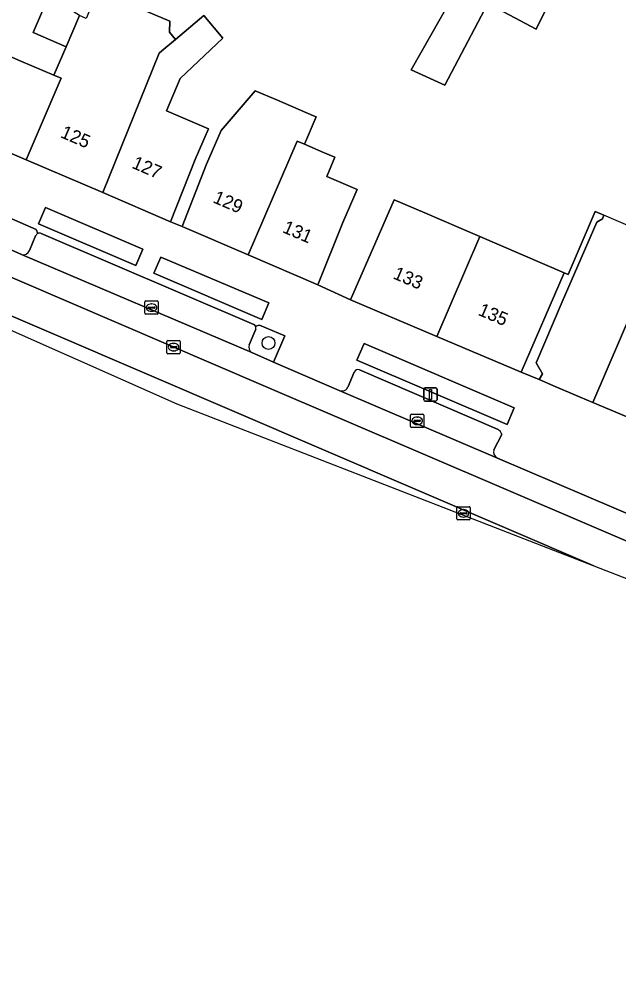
# Model space of a CAD drawing. Extents: x 161771 to 163125, y 382475 to 383179.
# Drawn here: x 162240.9 to 162286.2, y 382568 to 382640.2 of the extents above; entities that cross this region are included whole.
import ezdxf

# ---------------------------------------------------------------- set-up
doc = ezdxf.new("R2010")
doc.units = 0
for name, color, linetype in [('IMGEO_Boom', 7, 'Continuous'), ('IMGEO_Erf', 7, 'Continuous'), ('IMGEO_Groenvoorziening', 7, 'Continuous'), ('IMGEO_Kolk', 7, 'Continuous'), ('IMGEO_Lichtmast', 7, 'Continuous'), ('IMGEO_Pand', 7, 'Continuous'), ('IMGEO_Pand_nummerreeks', 7, 'Continuous'), ('IMGEO_Pand_overbouw', 7, 'Continuous'), ('IMGEO_Parkeervlak_open', 7, 'Continuous'), ('IMGEO_Rijbaan_lokaal_gesloten', 7, 'Continuous'), ('IMGEO_Rijbaan_lokaal_open', 7, 'Continuous'), ('IMGEO_Voetpad_open', 7, 'Continuous')]:
    doc.layers.add(name, color=color, linetype=linetype)

msp = doc.modelspace()

# ---------------------------------------------------------------- linework, layer by layer
at = {"layer": 'IMGEO_Boom'}
msp.add_circle((162259.765, 382615.7), 0.489, dxfattribs=at)
at = {"layer": 'IMGEO_Erf'}
for points in [[(162281.873, 382643.286), (162279.97, 382639.402), (162276.316, 382641.335), (162273.075, 382635.184), (162270.528, 382636.341), (162273.461, 382641.465)], [(162233.212, 382640.369), (162238.585, 382638.062), (162241.071, 382636.995), (162243.557, 382635.928), (162244.479, 382638.076), (162241.991, 382639.144), (162243.188, 382641.933)], [(162247.788, 382641.95), (162252.313, 382640.007), (162252.279, 382639.185), (162252.747, 382638.63), (162254.888, 382640.436), (162256.327, 382638.731), (162253.104, 382635.691), (162252.053, 382633.244), (162255.226, 382631.889), (162254.802, 382630.896), (162254.232, 382629.561), (162252.373, 382624.853), (162253.244, 382624.498), (162255.092, 382629.216), (162256.18, 382631.751), (162258.752, 382634.758), (162260.442, 382634.034), (162263.173, 382632.864), (162263.375, 382632.777), (162262.489, 382630.711), (162263.925, 382630.096), (162264.783, 382629.728), (162264.166, 382628.289), (162266.459, 382627.307), (162265.382, 382624.798), (162263.483, 382620.093), (162265.952, 382618.963), (162268.049, 382623.747), (162269.242, 382626.525), (162271.557, 382625.531), (162274.141, 382624.422), (162275.73, 382623.74), (162282.084, 382621.012), (162282.394, 382620.879), (162284.437, 382625.637), (162285.089, 382625.356), (162284.971, 382625.081), (162284.556, 382624.839), (162281.95, 382618.8), (162279.969, 382614.209), (162280.459, 382613.36), (162280.2, 382612.94), (162281.236, 382612.499), (162283.306, 382611.617), (162284.254, 382611.213), (162289.511, 382623.447)]]:
    msp.add_lwpolyline(points, dxfattribs=at)
at = {"layer": 'IMGEO_Groenvoorziening'}
for points in [[(162242.215, 382624.284), (162238.806, 382625.763), (162238.491, 382625.638)], [(162242.348, 382623.966), (162242.215, 382624.284)], [(162238.267, 382623.636), (162241.114, 382622.392)], [(162241.718, 382622.679), (162242.18, 382623.805)], [(162261.001, 382616.241), (162259.085, 382617.059), (162258.78, 382616.974)], [(162258.796, 382616.734), (162258.296, 382615.571)], [(162258.513, 382614.973), (162260.13, 382614.258), (162261.001, 382616.241)]]:
    msp.add_lwpolyline(points, dxfattribs=at)
for points in [[(162249.739, 382621.55), (162250.269, 382622.783), (162242.928, 382625.929), (162242.396, 382624.695)], [(162259.27, 382617.486), (162259.786, 382618.723), (162251.642, 382622.184), (162251.113, 382620.967)], [(162277.787, 382609.554), (162278.315, 382610.814), (162266.989, 382615.653), (162266.423, 382614.409)]]:
    msp.add_lwpolyline(points, close=True, dxfattribs=at)
for centre, radius, start, end in [((162242.474, 382623.667), 0.325, 112.77534, 154.78691), ((162241.258, 382622.868), 0.497, 253.15651, 337.6744), ((162258.535, 382616.837), 0.281, 338.44118, 29.18697), ((162258.768, 382615.404), 0.5, 160.47609, 239.41317)]:
    msp.add_arc(centre, radius, start, end, dxfattribs=at)
at = {"layer": 'IMGEO_Kolk'}
for p, q in [((162250.436, 382617.948), (162250.436, 382618.8)), ((162250.511, 382618.874), (162251.363, 382618.874)), ((162250.695, 382618.368), (162250.695, 382618.38)), ((162251.133, 382618.331), (162250.735, 382618.331)), ((162250.738, 382618.417), (162251.136, 382618.417)), ((162250.924, 382618.654), (162250.949, 382618.654)), ((162251.179, 382618.38), (162251.179, 382618.368)), ((162251.437, 382618.8), (162251.437, 382617.948)), ((162251.363, 382617.874), (162250.511, 382617.874)), ((162250.947, 382618.094), (162250.922, 382618.094)), ((162252.095, 382614.965), (162252.095, 382615.817)), ((162252.17, 382615.891), (162253.022, 382615.891)), ((162252.354, 382615.385), (162252.354, 382615.397)), ((162252.397, 382615.434), (162252.795, 382615.434)), ((162252.583, 382615.671), (162252.608, 382615.671)), ((162252.838, 382615.397), (162252.838, 382615.385)), ((162253.096, 382615.817), (162253.096, 382614.965)), ((162253.022, 382614.891), (162252.17, 382614.891)), ((162252.792, 382615.348), (162252.394, 382615.348)), ((162252.606, 382615.111), (162252.581, 382615.111)), ((162270.49, 382609.399), (162270.49, 382610.251)), ((162270.565, 382610.325), (162271.417, 382610.325)), ((162270.749, 382609.819), (162270.749, 382609.831)), ((162271.187, 382609.782), (162270.789, 382609.782)), ((162270.792, 382609.868), (162271.19, 382609.868)), ((162270.978, 382610.105), (162271.003, 382610.105)), ((162271.233, 382609.831), (162271.233, 382609.819)), ((162271.491, 382610.251), (162271.491, 382609.399)), ((162271.417, 382609.325), (162270.565, 382609.325)), ((162271.001, 382609.545), (162270.976, 382609.545)), ((162273.989, 382602.411), (162273.989, 382603.263)), ((162274.064, 382603.337), (162274.916, 382603.337)), ((162274.477, 382603.117), (162274.502, 382603.117)), ((162274.99, 382603.263), (162274.99, 382602.411)), ((162274.248, 382602.831), (162274.248, 382602.843)), ((162274.686, 382602.794), (162274.288, 382602.794)), ((162274.291, 382602.88), (162274.689, 382602.88)), ((162274.5, 382602.557), (162274.475, 382602.557)), ((162274.732, 382602.843), (162274.732, 382602.831)), ((162274.916, 382602.337), (162274.064, 382602.337))]:
    msp.add_line(p, q, dxfattribs=at)
for points in [[(162250.436, 382617.948), (162250.436, 382618.8)], [(162250.511, 382618.874), (162251.363, 382618.874)], [(162251.437, 382618.8), (162251.437, 382617.948)], [(162251.363, 382617.874), (162250.511, 382617.874)], [(162252.095, 382614.965), (162252.095, 382615.817)], [(162252.17, 382615.891), (162253.022, 382615.891)], [(162253.096, 382615.817), (162253.096, 382614.965)], [(162253.022, 382614.891), (162252.17, 382614.891)], [(162270.49, 382609.399), (162270.49, 382610.251)], [(162270.565, 382610.325), (162271.417, 382610.325)], [(162271.491, 382610.251), (162271.491, 382609.399)], [(162271.417, 382609.325), (162270.565, 382609.325)], [(162273.989, 382602.411), (162273.989, 382603.263)], [(162274.064, 382603.337), (162274.916, 382603.337)], [(162274.99, 382603.263), (162274.99, 382602.411)], [(162274.916, 382602.337), (162274.064, 382602.337)]]:
    msp.add_lwpolyline(points, dxfattribs=at)
for centre, radius, start, end in [((162250.513, 382618.798), 0.0765, 91.55205, 178.44795), ((162250.513, 382618.798), 0.0765, 91.55205, 178.44795), ((162250.735, 382618.377), 0.0403, 85.87752, 175.75265), ((162250.732, 382618.367), 0.0366, 178.93798, 274.71019), ((162251.136, 382618.374), 0.043, 264.86636, 352.45326), ((162251.14, 382618.379), 0.0386, 1.73085, 96.63898), ((162251.361, 382618.798), 0.0765, 1.55205, 88.44795), ((162251.361, 382618.798), 0.0765, 1.55205, 88.44795), ((162250.513, 382617.95), 0.0765, 181.55205, 268.44795), ((162250.513, 382617.95), 0.0765, 181.55205, 268.44795), ((162251.361, 382617.95), 0.0765, 271.55205, 358.44795), ((162251.361, 382617.95), 0.0765, 271.55205, 358.44795), ((162252.172, 382615.815), 0.0765, 91.55205, 178.44795), ((162252.172, 382615.815), 0.0765, 91.55205, 178.44795), ((162252.394, 382615.394), 0.0403, 85.87752, 175.75265), ((162252.391, 382615.384), 0.0366, 178.93798, 274.71019), ((162252.795, 382615.391), 0.043, 264.86636, 352.45326), ((162252.799, 382615.396), 0.0386, 1.73085, 96.63898), ((162253.02, 382615.815), 0.0765, 1.55205, 88.44795), ((162253.02, 382615.815), 0.0765, 1.55205, 88.44795), ((162252.172, 382614.967), 0.0765, 181.55205, 268.44795), ((162252.172, 382614.967), 0.0765, 181.55205, 268.44795), ((162253.02, 382614.967), 0.0765, 271.55205, 358.44795), ((162253.02, 382614.967), 0.0765, 271.55205, 358.44795), ((162270.567, 382610.249), 0.0765, 91.55205, 178.44795), ((162270.567, 382610.249), 0.0765, 91.55205, 178.44795), ((162270.789, 382609.828), 0.0403, 85.87752, 175.75265), ((162270.786, 382609.818), 0.0366, 178.93798, 274.71019), ((162271.19, 382609.825), 0.043, 264.86636, 352.45326), ((162271.194, 382609.83), 0.0386, 1.73085, 96.63898), ((162271.415, 382610.249), 0.0765, 1.55205, 88.44795), ((162271.415, 382610.249), 0.0765, 1.55205, 88.44795), ((162270.567, 382609.401), 0.0765, 181.55205, 268.44795), ((162270.567, 382609.401), 0.0765, 181.55205, 268.44795), ((162271.415, 382609.401), 0.0765, 271.55205, 358.44795), ((162271.415, 382609.401), 0.0765, 271.55205, 358.44795), ((162274.066, 382603.261), 0.0765, 91.55205, 178.44795), ((162274.066, 382603.261), 0.0765, 91.55205, 178.44795), ((162274.914, 382603.261), 0.0765, 1.55205, 88.44795), ((162274.914, 382603.261), 0.0765, 1.55205, 88.44795), ((162274.066, 382602.413), 0.0765, 181.55205, 268.44795), ((162274.066, 382602.413), 0.0765, 181.55205, 268.44795), ((162274.288, 382602.84), 0.0403, 85.87752, 175.75265), ((162274.285, 382602.83), 0.0366, 178.93798, 274.71019), ((162274.689, 382602.837), 0.043, 264.86636, 352.45326), ((162274.693, 382602.842), 0.0386, 1.73085, 96.63898), ((162274.914, 382602.413), 0.0765, 271.55205, 358.44795), ((162274.914, 382602.413), 0.0765, 271.55205, 358.44795)]:
    msp.add_arc(centre, radius, start, end, dxfattribs=at)
for centre, major_axis, ratio, start_param, end_param in [((162250.923, 382618.374), (-0.387, 0.002), 0.722429, 4.712389, 7.853982), ((162250.948, 382618.374), (-0.39, 0.002), 0.717154, 1.570796, 4.712389), ((162252.582, 382615.391), (-0.387, 0.002), 0.722429, 4.712389, 7.853982), ((162252.607, 382615.391), (-0.39, 0.002), 0.717154, 1.570796, 4.712389), ((162270.977, 382609.825), (-0.387, 0.002), 0.722429, 4.712389, 7.853982), ((162271.002, 382609.825), (-0.39, 0.002), 0.717154, 1.570796, 4.712389), ((162274.476, 382602.837), (-0.387, 0.002), 0.722429, 4.712389, 7.853982), ((162274.501, 382602.837), (-0.39, 0.002), 0.717154, 1.570796, 4.712389)]:
    msp.add_ellipse(centre, major_axis=major_axis, ratio=ratio, start_param=start_param, end_param=end_param, dxfattribs=at)
at = {"layer": 'IMGEO_Lichtmast'}
for p, q in [((162271.499, 382611.418), (162271.499, 382612.218)), ((162271.499, 382612.218), (162271.499, 382611.418)), ((162271.599, 382612.318), (162272.389, 382612.318)), ((162272.389, 382612.318), (162271.599, 382612.318)), ((162272.489, 382612.218), (162272.489, 382611.418)), ((162272.489, 382611.418), (162272.489, 382612.218)), ((162272.389, 382611.318), (162271.599, 382611.318)), ((162271.599, 382611.318), (162272.389, 382611.318))]:
    msp.add_line(p, q, dxfattribs=at)
msp.add_lwpolyline([(162271.919, 382612.193), (162272.069, 382612.193), (162272.069, 382611.443), (162271.919, 382611.443), (162271.919, 382612.193)], dxfattribs=at)
for centre, start, end in [((162271.599, 382612.218), 90, 180), ((162271.599, 382612.218), 90, 180), ((162272.389, 382612.218), 0, 90), ((162272.389, 382612.218), 360, 90), ((162271.599, 382611.418), 180, 270), ((162271.599, 382611.418), 180, 270), ((162272.389, 382611.418), 270, 0), ((162272.389, 382611.418), 270, 0)]:
    msp.add_arc(centre, 0.1, start, end, dxfattribs=at)
at = {"layer": 'IMGEO_Pand'}
for points in [[(162273.461, 382641.465), (162270.528, 382636.341), (162273.075, 382635.184), (162276.316, 382641.335), (162279.97, 382639.402), (162281.873, 382643.286), (162280.164, 382644.016), (162276.281, 382645.674), (162275.951, 382645.815), (162274.067, 382642.524)], [(162251.518, 382637.593), (162251.714, 382637.758), (162252.747, 382638.63), (162252.279, 382639.185), (162252.313, 382640.007), (162247.788, 382641.95), (162246.537, 382641.466), (162245.999, 382640.212), (162245.49, 382640.43), (162244.479, 382638.076), (162243.557, 382635.928), (162244.1, 382635.695), (162241.457, 382629.541), (162247.257, 382627.071)], [(162245.49, 382640.43), (162243.188, 382641.933), (162241.991, 382639.144), (162244.479, 382638.076)], [(162252.053, 382633.244), (162253.104, 382635.691), (162256.327, 382638.731), (162254.888, 382640.436), (162252.747, 382638.63), (162251.714, 382637.758), (162251.518, 382637.593), (162247.257, 382627.071), (162252.373, 382624.853), (162254.232, 382629.561), (162254.802, 382630.896), (162255.226, 382631.889)], [(162244.1, 382635.695), (162243.557, 382635.928), (162241.071, 382636.995), (162238.585, 382638.062), (162235.937, 382631.893), (162241.457, 382629.541)], [(162261.928, 382630.951), (162262.489, 382630.711), (162263.375, 382632.777), (162263.173, 382632.864), (162260.442, 382634.034), (162258.752, 382634.758), (162256.18, 382631.751), (162255.092, 382629.216), (162253.244, 382624.498), (162258.238, 382622.35)], [(162266.459, 382627.307), (162264.166, 382628.289), (162264.783, 382629.728), (162263.925, 382630.096), (162262.489, 382630.711), (162261.928, 382630.951), (162258.238, 382622.35), (162263.483, 382620.093), (162265.382, 382624.798)], [(162320.101, 382616.097), (162314.228, 382618.615), (162312.143, 382613.751), (162292.459, 382622.19), (162294.111, 382626.044), (162291.175, 382627.303), (162289.511, 382623.447), (162284.254, 382611.213), (162286.762, 382610.146), (162288.83, 382609.267), (162292.279, 382607.8), (162294.365, 382606.912), (162297.808, 382605.447), (162299.876, 382604.565), (162303.325, 382603.093), (162305.395, 382602.21), (162308.846, 382600.737), (162310.913, 382599.855), (162312.902, 382599.006), (162313.172, 382599.641)], [(162275.73, 382623.74), (162274.141, 382624.422), (162271.557, 382625.531), (162269.242, 382626.525), (162268.049, 382623.747), (162265.952, 382618.963), (162272.483, 382616.202)], [(162284.556, 382624.839), (162284.971, 382625.081), (162285.089, 382625.356), (162284.437, 382625.637), (162282.394, 382620.879), (162282.084, 382621.012), (162278.852, 382613.51), (162280.2, 382612.94), (162280.459, 382613.36), (162279.969, 382614.209), (162281.95, 382618.8)], [(162282.084, 382621.012), (162275.73, 382623.74), (162272.483, 382616.202), (162278.852, 382613.51)]]:
    msp.add_lwpolyline(points, close=True, dxfattribs=at)
at = {"layer": 'IMGEO_Pand_overbouw'}
msp.add_lwpolyline([(162289.511, 382623.447), (162285.089, 382625.356), (162284.971, 382625.081), (162284.556, 382624.839), (162281.95, 382618.8), (162279.969, 382614.209), (162280.459, 382613.36), (162280.2, 382612.94), (162281.236, 382612.499), (162283.306, 382611.617), (162284.254, 382611.213)], close=True, dxfattribs=at)
at = {"layer": 'IMGEO_Parkeervlak_open'}
for points in [[(162242.18, 382623.805), (162241.718, 382622.679)], [(162258.667, 382617.087), (162242.599, 382623.967)], [(162241.114, 382622.392), (162258.513, 382614.973)], [(162258.296, 382615.571), (162258.796, 382616.734)], [(162266.236, 382613.509), (162265.781, 382612.408)], [(162277.093, 382609.165), (162266.625, 382613.671)], [(162265.112, 382612.11), (162277.062, 382607.009)], [(162276.785, 382607.627), (162277.381, 382608.796)]]:
    msp.add_lwpolyline(points, dxfattribs=at)
for centre, radius, start, end in [((162242.474, 382623.667), 0.325, 112.77534, 154.78691), ((162242.475, 382623.67), 0.322, 67.25583, 113.20071), ((162241.258, 382622.868), 0.497, 253.15651, 337.6744), ((162258.54, 382616.847), 0.272, 27.88888, 62.11112), ((162258.535, 382616.837), 0.281, 338.44118, 29.18697), ((162258.768, 382615.404), 0.5, 160.47609, 239.41317), ((162266.52, 382613.375), 0.314, 70.45589, 154.76292), ((162265.296, 382612.596), 0.52, 249.26331, 338.75699), ((162276.806, 382608.644), 0.594, 14.78651, 61.1567), ((162277.278, 382607.477), 0.515, 163.06344, 245.22232)]:
    msp.add_arc(centre, radius, start, end, dxfattribs=at)
at = {"layer": 'IMGEO_Rijbaan_lokaal_gesloten'}
for points in [[(162290.489, 382601.256), (162277.062, 382607.009), (162265.112, 382612.11), (162260.13, 382614.258), (162258.513, 382614.973), (162241.114, 382622.392), (162238.267, 382623.636), (162216.078, 382633.155), (162213.877, 382634.092), (162213.759, 382634.137), (162213.456, 382634.294), (162212.669, 382632.531), (162215.386, 382631.365), (162259.358, 382612.5), (162289.771, 382599.475)], [(162284.329, 382598.88), (162236.735, 382619.285), (162214.321, 382628.899), (162211.626, 382630.07), (162211.378, 382629.505), (162252.839, 382611.116), (162284.329, 382598.88)]]:
    msp.add_lwpolyline(points, dxfattribs=at)
at = {"layer": 'IMGEO_Rijbaan_lokaal_open'}
msp.add_lwpolyline([(162284.329, 382598.88), (162294.125, 382595.073), (162337.774, 382579.977), (162358.532, 382571.685), (162367.821, 382567.975), (162370.099, 382570.33), (162336, 382581.86), (162312.157, 382590.208), (162289.771, 382599.475), (162259.358, 382612.5), (162215.386, 382631.365), (162214.321, 382628.899), (162236.735, 382619.285), (162284.329, 382598.88)], dxfattribs=at)
at = {"layer": 'IMGEO_Voetpad_open'}
for points in [[(162294.365, 382606.912), (162292.279, 382607.8), (162288.83, 382609.267), (162286.762, 382610.146), (162284.254, 382611.213), (162283.306, 382611.617), (162281.236, 382612.499), (162280.2, 382612.94), (162278.852, 382613.51), (162272.483, 382616.202), (162265.952, 382618.963), (162263.483, 382620.093), (162258.238, 382622.35), (162253.244, 382624.498), (162252.373, 382624.853), (162247.257, 382627.071), (162241.457, 382629.541), (162235.937, 382631.893), (162230.555, 382634.184), (162224.667, 382636.684), (162218.779, 382639.183), (162215.471, 382640.922)], [(162238.491, 382625.638), (162238.806, 382625.763), (162242.215, 382624.284), (162242.348, 382623.966)], [(162242.599, 382623.967), (162258.667, 382617.087)], [(162258.78, 382616.974), (162259.085, 382617.059), (162261.001, 382616.241), (162260.13, 382614.258), (162265.112, 382612.11)], [(162265.781, 382612.408), (162266.236, 382613.509)], [(162266.625, 382613.671), (162277.093, 382609.165)], [(162277.381, 382608.796), (162276.785, 382607.627)], [(162277.062, 382607.009), (162290.489, 382601.256), (162291.279, 382603.215), (162293.199, 382602.424), (162293.379, 382602.094)]]:
    msp.add_lwpolyline(points, dxfattribs=at)
for points in [[(162250.269, 382622.783), (162249.739, 382621.55), (162242.396, 382624.695), (162242.928, 382625.929)], [(162259.27, 382617.486), (162251.113, 382620.967), (162251.642, 382622.184), (162259.786, 382618.723)], [(162277.787, 382609.554), (162266.423, 382614.409), (162266.989, 382615.653), (162278.315, 382610.814)]]:
    msp.add_lwpolyline(points, close=True, dxfattribs=at)
for centre, radius, start, end in [((162242.475, 382623.67), 0.322, 67.25583, 113.20071), ((162258.54, 382616.847), 0.272, 27.88888, 62.11112), ((162266.52, 382613.375), 0.314, 70.45589, 154.76292), ((162265.296, 382612.596), 0.52, 249.26331, 338.75699), ((162276.806, 382608.644), 0.594, 14.78651, 61.1567), ((162277.278, 382607.477), 0.515, 163.06344, 245.22232)]:
    msp.add_arc(centre, radius, start, end, dxfattribs=at)

# ---------------------------------------------------------------- texts
at = {"layer": 'IMGEO_Pand_nummerreeks'}
for s, rotation, p in [('125', 336.76083, (162243.987, 382631.261)), ('127', 336.76083, (162249.376, 382628.947)), ('129', 336.76656, (162255.504, 382626.34)), ('131', 336.76656, (162260.753, 382624.086)), ('133', 336.76656, (162269.099, 382620.598)), ('135', 336.76656, (162275.521, 382617.841))]:
    msp.add_text(s, height=1, rotation=rotation, dxfattribs=at).set_placement(p)

doc.saveas('drawing.dxf')
